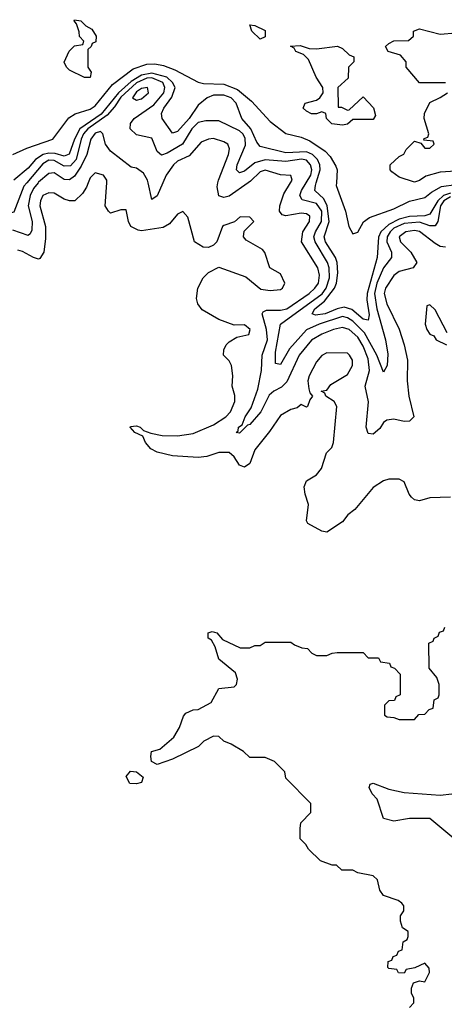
# Model space of a CAD drawing. Header units: inches. Extents: x 2348352 to 2479776, y 460422 to 613655.
# Tile 432 of 590: x 2421397 to 2423046, y 566807 to 570634. Entities that reach past the tile are written whole.
import ezdxf

# ---------------------------------------------------------------- set-up
doc = ezdxf.new("R2010")
doc.units = ezdxf.units.IN
doc.header["$MEASUREMENT"] = 0
doc.layers.add('C4526', color=7, linetype='Continuous')
doc.layers.add('C4527', color=7, linetype='Continuous')

msp = doc.modelspace()

# ---------------------------------------------------------------- linework, layer by layer
at = {"layer": 'C4526', "color": 4}
for points, elevation in [([(2421424.2, 570000), (2421413.1, 569986.9), (2421373.9, 569886.1), (2421314, 569870), (2421294.9, 569850), (2421270, 569769), (2421250, 569741.2), (2421230, 569725.2), (2421210, 569728.7), (2421198.4, 569770), (2421168.9, 569830), (2421153.8, 569853.8), (2421142.8, 569862.8), (2421110, 569871.6), (2421030, 569851.4), (2421010.7, 569850.7), (2420990, 569859.8), (2420976, 569890), (2420984.2, 569970), (2420972.6, 570000)], 68), ([(2421468.1, 570000), (2421450, 569978), (2421436.9, 569950), (2421430.2, 569910), (2421444.9, 569850), (2421444.4, 569815.6), (2421438, 569802), (2421430, 569795.1), (2421370, 569815.4)], 72), ([(2421662.7, 570000), (2421656.5, 569983.5), (2421641.1, 569958.9), (2421610.3, 569929.7), (2421590, 569929.5), (2421570, 569936.2), (2421530, 569959.6), (2421510, 569961.6), (2421486.4, 569950), (2421477, 569930), (2421474.9, 569910), (2421497.4, 569830), (2421496.7, 569783.3), (2421490.3, 569729.7), (2421474.6, 569705.4), (2421470, 569702.7), (2421450, 569709.4), (2421407.5, 569732.5), (2421390, 569738)], 76), ([(2423070, 568778), (2422990, 568775.3), (2422950, 568764), (2422930, 568768), (2422918, 568778), (2422909.3, 568789.3), (2422890, 568838), (2422870, 568848), (2422830, 568848), (2422810, 568842), (2422770, 568815.3), (2422698, 568730), (2422670.9, 568709.1), (2422650, 568682), (2422590, 568642), (2422570, 568646), (2422515.3, 568675.3), (2422510, 568686), (2422518, 568750), (2422505.2, 568790), (2422502, 568818), (2422510, 568842), (2422550, 568864.7), (2422568.7, 568890), (2422588.7, 568950), (2422608.9, 568971.1), (2422615.3, 568990), (2422628, 569130), (2422618, 569150), (2422586, 569170), (2422582, 569182), (2422568, 569190), (2422590, 569194), (2422604.7, 569215.3), (2422670, 569254.8), (2422689.2, 569290), (2422689.2, 569310), (2422677.2, 569330), (2422670, 569337.2), (2422590, 569339.3), (2422570, 569329.2), (2422550, 569304), (2422520.7, 569250), (2422516, 569230), (2422519.6, 569199.6), (2422523.6, 569183.6), (2422534, 569170), (2422523.6, 569156.4), (2422514, 569130), (2422510, 569128), (2422490, 569138), (2422474.8, 569125.2), (2422450, 569119), (2422410, 569095.3), (2422367.1, 569032.9), (2422310, 568962), (2422290.5, 568909.5), (2422270, 568894), (2422250, 568902), (2422230, 568935.3), (2422210, 568951.8), (2422170, 568951.2), (2422123.4, 568936.6), (2422090, 568931.6), (2421990, 568939.1), (2421930, 568953), (2421905.7, 568965.7), (2421885.6, 568990), (2421875.1, 569015.1), (2421844, 569030), (2421825.2, 569050), (2421827.5, 569052.5), (2421850, 569055.5), (2421864.7, 569050), (2421877.3, 569037.3), (2421906.2, 569026.2), (2421950, 569017.6), (2422010, 569016.5), (2422070, 569026), (2422150, 569059.3), (2422197.2, 569090), (2422216, 569110), (2422232.7, 569150), (2422232.9, 569172.9), (2422222, 569210), (2422224, 569250), (2422219, 569290), (2422210, 569308), (2422188.7, 569330), (2422188.9, 569351.1), (2422198, 569370), (2422210, 569382), (2422240.4, 569399.6), (2422286, 569410), (2422292.3, 569430), (2422270, 569448), (2422230, 569446), (2422170, 569468.7), (2422105.6, 569505.6), (2422089, 569530), (2422084, 569550), (2422089, 569590), (2422109.4, 569630.6), (2422130, 569651.3), (2422170, 569672), (2422274.4, 569634.4), (2422333.6, 569586.4), (2422370, 569581), (2422410, 569584.7), (2422418, 569590), (2422426, 569610), (2422410, 569646), (2422368.7, 569670), (2422349.1, 569729.1), (2422340.2, 569740.2), (2422276.4, 569776.4), (2422266, 569790), (2422268.4, 569811.6), (2422306, 569850), (2422290, 569866), (2422252.7, 569867.3), (2422231.6, 569848.4), (2422190, 569834), (2422184.7, 569830), (2422162, 569770), (2422150, 569758), (2422130, 569748.7), (2422109.2, 569749.2), (2422075.3, 569770), (2422050, 569866), (2422030, 569888), (2422010, 569878), (2421979.1, 569840.9), (2421953.7, 569826.3), (2421870, 569813.2), (2421856.5, 569816.5), (2421828.7, 569830), (2421819, 569850), (2421810, 569895.3), (2421790, 569895.3), (2421750, 569882), (2421742, 569890), (2421729.3, 569910), (2421734.6, 570000)], 76), ([(2421952.5, 570000), (2421930, 569949), (2421910, 569935.3), (2421895.8, 570000)], 72), ([(2422284.2, 570000), (2422210, 569948), (2422190, 569942.4), (2422170, 569949.5), (2422164, 569984), (2422166.6, 570000)], 72), ([(2423050.3, 569749.7), (2423030, 569752), (2423010, 569763.6), (2422950, 569810.9), (2422930, 569815.1), (2422896, 569810), (2422870.4, 569790), (2422875.8, 569770), (2422915.5, 569730), (2422939.1, 569690), (2422924.7, 569670), (2422870, 569655.8), (2422850, 569639.6), (2422817, 569590), (2422812, 569570), (2422822, 569530), (2422870, 569431), (2422890.5, 569369.5), (2422903, 569310), (2422901.6, 569230), (2422908, 569170), (2422926.8, 569090), (2422910, 569073.2), (2422890, 569072.7), (2422850, 569080.9), (2422822.8, 569077.2), (2422810, 569068.7), (2422795.2, 569044.8), (2422770, 569022.7), (2422750, 569025.2), (2422742, 569050), (2422751.3, 569148.7), (2422738.9, 569210), (2422755.1, 569270), (2422750, 569316), (2422730, 569365.1), (2422710, 569399.7), (2422676.9, 569430), (2422650, 569438), (2422614.8, 569430), (2422570, 569412.1), (2422530, 569387.8), (2422482.6, 569330), (2422434.3, 569225.7), (2422414.1, 569205.9), (2422383.8, 569190), (2422365.5, 569174.5), (2422333.7, 569110), (2422290, 569060.7), (2422282, 569058), (2422250, 569026.6), (2422238, 569030), (2422244.7, 569035.3), (2422246.6, 569050), (2422260.2, 569059.8), (2422272, 569090), (2422295.1, 569124.9), (2422321.7, 569198.3), (2422336, 569270), (2422338.3, 569330), (2422358.5, 569390), (2422355.1, 569430), (2422338.4, 569490), (2422342, 569498), (2422355.3, 569504.7), (2422410, 569504.9), (2422433.6, 569510), (2422521.3, 569570), (2422543.5, 569590), (2422556.8, 569610), (2422560.7, 569640.7), (2422555.1, 569670), (2422491.2, 569770), (2422496.9, 569810), (2422521.6, 569850), (2422523.7, 569870), (2422510, 569879.6), (2422490, 569881.3), (2422430, 569871.6), (2422415.9, 569875.9), (2422405.6, 569890), (2422406.6, 569910), (2422423.1, 569956.9), (2422448.6, 570000)], 72), ([(2423070, 569945.3), (2423044.1, 569930), (2423031.3, 569910), (2423020.7, 569850), (2423010, 569833), (2422990, 569833.1), (2422950, 569847), (2422890, 569841.4), (2422850, 569824.1), (2422835.2, 569810), (2422823.8, 569790), (2422822.8, 569770), (2422840.3, 569730), (2422841.3, 569710), (2422810, 569669.6), (2422783.5, 569610), (2422774.6, 569570), (2422783.5, 569510), (2422818, 569390), (2422826.4, 569333.6), (2422824, 569290), (2422810, 569264), (2422783.9, 569330), (2422736.2, 569416.2), (2422690, 569462.2), (2422670, 569475.5), (2422650, 569479.8), (2422559.3, 569450), (2422510, 569428.4), (2422445.2, 569354.8), (2422410, 569294), (2422390, 569298), (2422390, 569342), (2422409.8, 569450.2), (2422571.3, 569568.7), (2422587.1, 569590), (2422599.4, 569630), (2422598.5, 569670), (2422592.7, 569690), (2422544.2, 569770), (2422539.3, 569790), (2422545.3, 569810), (2422568.9, 569850), (2422569.8, 569890), (2422550, 569919.3), (2422494.3, 569934.3), (2422484.2, 569950), (2422491, 569970), (2422509.3, 570000)], 68), ([(2423070, 569960.3), (2423042.3, 569950), (2423020.7, 569930), (2422990, 569877.6), (2422970, 569872.2), (2422910, 569868.7), (2422870, 569858.8), (2422830, 569837.9), (2422799.7, 569810), (2422790, 569789), (2422784.5, 569710), (2422746.7, 569570), (2422745.1, 569545.1), (2422753.5, 569486.5), (2422750, 569466), (2422730, 569469.7), (2422686.9, 569506.9), (2422656.9, 569516.9), (2422629.3, 569510.7), (2422582.8, 569490), (2422544.9, 569484.9), (2422533.2, 569490), (2422543.5, 569510), (2422580.5, 569539.5), (2422619.8, 569590), (2422627.4, 569610), (2422632.4, 569650), (2422629.8, 569689.8), (2422623.1, 569710), (2422584.1, 569770), (2422579.8, 569790), (2422598.1, 569850), (2422590.4, 569910.4), (2422577.4, 569937.4), (2422543.5, 569970), (2422545, 569990), (2422548.2, 570000)], 64), ([(2422627, 570000), (2422626.4, 569990), (2422662.4, 569890), (2422675.1, 569830), (2422690, 569802), (2422710, 569808), (2422731.6, 569848.4), (2422754.9, 569865.1), (2422850, 569899.4), (2422910, 569928.1), (2422970, 569942.4), (2422996.1, 569963.9), (2423035, 569985), (2423090, 569993.1)], 56), ([(2423056.4, 569416.4), (2423010, 569506), (2422990, 569526), (2422978, 569522), (2422972, 569450), (2422978, 569430), (2422990, 569412), (2423004.7, 569404.7), (2423014, 569390), (2423054, 569370)], 76), ([(2422910, 566794), (2422927.3, 566812.7), (2422928, 566830), (2422918, 566850), (2422918, 566870), (2422926, 566890), (2422950, 566898), (2422970, 566894), (2422988, 566930), (2422987.3, 566947.3), (2422970, 566966), (2422931.6, 566948.4), (2422898, 566942), (2422890, 566928), (2422868.4, 566928.4), (2422862, 566942), (2422830, 566946), (2422826, 566950), (2422827.3, 566972.7), (2422842, 566978), (2422847.3, 566992.7), (2422862, 566998), (2422867.3, 567012.7), (2422882, 567018), (2422886, 567050), (2422902, 567058), (2422906, 567070), (2422906, 567090), (2422884, 567104), (2422875.3, 567130), (2422875.3, 567150), (2422888, 567170), (2422888, 567190), (2422880.4, 567200.4), (2422866, 567210), (2422809.2, 567229.2), (2422795.3, 567250), (2422786, 567290), (2422770, 567306), (2422710, 567318), (2422690, 567328), (2422648.4, 567328.4), (2422627.3, 567347.3), (2422610, 567348), (2422564.7, 567364.7), (2422518, 567410), (2422508.4, 567428.4), (2422486, 567450), (2422486, 567490), (2422488.4, 567511.6), (2422527.3, 567552.7), (2422527.3, 567587.3), (2422430, 567686), (2422426, 567710), (2422386, 567750), (2422350, 567766), (2422290, 567766), (2422266, 567790), (2422218, 567818), (2422189, 567829), (2422170, 567848), (2422150, 567848.7), (2422112, 567830), (2422090.9, 567809.1), (2421990, 567759), (2421930, 567739), (2421909.2, 567750), (2421906, 567770), (2421909.2, 567790), (2421941.2, 567798.8), (2421994.8, 567845.2), (2422017.5, 567882.5), (2422033.2, 567926.8), (2422042, 567938), (2422070, 567951.3), (2422090, 567952), (2422140.4, 567979.6), (2422170, 568034), (2422230, 568041), (2422239, 568050), (2422242.7, 568070), (2422235.3, 568095.3), (2422170, 568148.7), (2422156.4, 568196.4), (2422142, 568222), (2422129, 568230), (2422128.7, 568250), (2422144.7, 568255.3), (2422162, 568250), (2422184.7, 568224.7), (2422252.7, 568192.7), (2422290, 568192), (2422310, 568202), (2422330, 568202), (2422350, 568214), (2422450, 568214), (2422463.6, 568203.6), (2422492.7, 568192.7), (2422514, 568190), (2422531.6, 568171.6), (2422550, 568162), (2422590, 568162), (2422610, 568172), (2422630, 568174), (2422730, 568174), (2422750, 568154), (2422790, 568154), (2422798, 568138), (2422832.7, 568132.7), (2422838, 568118), (2422852.7, 568112.7), (2422874, 568090), (2422874, 568010), (2422858, 568002), (2422852.7, 567987.3), (2422830, 567986), (2422814, 567970), (2422814, 567930), (2422823.6, 567923.6), (2422850, 567922), (2422870, 567914), (2422930, 567914), (2422947.3, 567932.7), (2422970, 567934), (2422987.3, 567952.7), (2423002, 567958), (2423006, 567990), (2423022, 567998), (2423026, 568010), (2423026, 568050), (2423016.4, 568076.4), (2422987.3, 568112.7), (2422986, 568210), (2423002, 568218), (2423006, 568230), (2423022, 568238), (2423027.3, 568252.7), (2423042, 568258), (2423047.3, 568272.7)], 76), ([(2423090, 567445.2), (2422990, 567528.7), (2422911.1, 567528.9), (2422850, 567519), (2422810, 567528.7), (2422784.7, 567604.7), (2422765.1, 567625.1), (2422754, 567650), (2422758, 567662), (2422770, 567666), (2422830, 567643), (2422890, 567630.5), (2423030, 567619.1), (2423074.8, 567625.2)], 72)]:
    msp.add_lwpolyline(points, dxfattribs=dict(at, elevation=elevation))
at = {"layer": 'C4526', "color": 4, "elevation": 76}
msp.add_lwpolyline([(2421850, 567663.7), (2421825.1, 567665.1), (2421810, 567692), (2421827.3, 567712.7), (2421850.4, 567710.4), (2421876, 567690), (2421870, 567669.2)], close=True, dxfattribs=at)
at = {"layer": 'C4527', "color": 4}
for points, elevation in [([(2421670, 570408.7), (2421648.9, 570408.9), (2421590, 570438), (2421578, 570450), (2421568.9, 570468.9), (2421588.9, 570511.1), (2421610, 570532), (2421642, 570538), (2421646, 570550), (2421628.4, 570568.4), (2421627.3, 570587.3), (2421618, 570618), (2421608, 570630), (2421610, 570634), (2421634, 570630), (2421654, 570610), (2421676.9, 570596.9), (2421694, 570570), (2421692.7, 570547.3), (2421678, 570542), (2421674, 570530), (2421662, 570518), (2421662, 570450), (2421674, 570430)], 52), ([(2422330, 570558), (2422298, 570590), (2422290, 570614), (2422310, 570612), (2422350, 570592), (2422350, 570568)], 52), ([(2422550, 570520.7), (2422631.1, 570531.1), (2422650, 570522), (2422676.9, 570496.9), (2422694, 570490), (2422694, 570470), (2422674, 570450), (2422672.7, 570407.3), (2422632, 570370), (2422634, 570294), (2422646, 570294), (2422670, 570282), (2422676.4, 570283.6), (2422730, 570334), (2422770.9, 570290.9), (2422778, 570262), (2422770, 570246), (2422690, 570246), (2422670, 570228), (2422650, 570224), (2422609.3, 570229.3), (2422588, 570250), (2422586, 570270), (2422570, 570275.3), (2422550, 570268), (2422530, 570268.7), (2422510, 570278), (2422498, 570290), (2422506, 570310), (2422550, 570321), (2422562, 570330), (2422575.3, 570350), (2422574, 570370), (2422548.7, 570410), (2422518.9, 570478.9), (2422498.6, 570498.6), (2422469, 570510), (2422463.1, 570523.1), (2422449, 570531), (2422486, 570534), (2422521.4, 570521.4)], 52), ([(2421892.7, 570370), (2421870, 570366.6), (2421850, 570353.7), (2421834.8, 570330), (2421850, 570321.6), (2421870, 570326.7), (2421897, 570350)], 72)]:
    msp.add_lwpolyline(points, close=True, dxfattribs=dict(at, elevation=elevation))
for points, elevation in [([(2423050, 570388), (2422949.1, 570389.1), (2422898, 570450), (2422898, 570470), (2422876, 570496), (2422828, 570510), (2422818, 570530), (2422830, 570542), (2422850, 570551.3), (2422907.3, 570552.7), (2422926, 570570), (2422926, 570590), (2422950, 570598), (2423030, 570578), (2423090, 570582.8)], 52), ([(2421370, 570109.8), (2421424.8, 570135.2), (2421526, 570170), (2421587.5, 570252.5), (2421611.8, 570268.2), (2421670, 570286.5), (2421690, 570299.3), (2421757.3, 570382.7), (2421837.1, 570442.9), (2421890, 570461.5), (2421921.9, 570461.9), (2421955.8, 570455.8), (2421999.6, 570439.6), (2422090, 570390.8), (2422110, 570385.8), (2422190, 570383), (2422243.1, 570363.1), (2422296.9, 570316.9), (2422370, 570238.7), (2422430, 570191.5), (2422490, 570176.8), (2422523.2, 570163.2), (2422583, 570123), (2422602.7, 570102.7), (2422624.9, 570064.9), (2422629.8, 570050), (2422627, 570000)], 56), ([(2422548.2, 570000), (2422563.7, 570050), (2422562, 570070), (2422553.9, 570090), (2422533.3, 570110), (2422510, 570120.2), (2422430, 570117), (2422330, 570140.5), (2422317.8, 570157.8), (2422294.8, 570210), (2422258.9, 570250), (2422237, 570310), (2422217.4, 570330), (2422190, 570340.2), (2422150, 570340.2), (2422124.2, 570330), (2422090, 570301.3), (2422054.4, 570250), (2422010, 570199.5), (2421990, 570192.7), (2421949.6, 570250), (2421948, 570270), (2421956.4, 570290), (2421987.8, 570332.2), (2422000.3, 570370), (2421990.7, 570390), (2421967.6, 570410), (2421910, 570425.7), (2421870, 570418.7), (2421830, 570393.2), (2421780.4, 570350), (2421713.1, 570266.9), (2421630.9, 570210), (2421609.4, 570170), (2421589.2, 570110.8), (2421570, 570103.8), (2421534.4, 570114.4), (2421510, 570115.3), (2421487.6, 570110), (2421457.6, 570090), (2421430, 570056.4), (2421373.7, 570010)], 64), ([(2422509.3, 570000), (2422527.7, 570030), (2422530.7, 570050), (2422526.6, 570070), (2422510, 570088), (2422491.4, 570091.4), (2422430, 570082.8), (2422350, 570089.8), (2422310, 570078), (2422270, 570045.1), (2422250, 570038.4), (2422238.4, 570050), (2422241.1, 570070), (2422274.1, 570145.9), (2422272.9, 570172.9), (2422263.5, 570190), (2422250, 570201.7), (2422170, 570240.7), (2422119.5, 570240.5), (2422090, 570234), (2422065.8, 570210), (2422029.4, 570150.6), (2421970, 570115.4), (2421947.5, 570107.5), (2421930, 570121.2), (2421910, 570173.2), (2421850, 570186), (2421826, 570210), (2421827, 570230), (2421840.7, 570250), (2421917.5, 570302.5), (2421956.1, 570350), (2421960.9, 570370), (2421953.1, 570390), (2421910, 570407.6), (2421890, 570406.1), (2421850, 570389.2), (2421790, 570332.8), (2421765.1, 570294.9), (2421736.9, 570263.1), (2421661, 570210), (2421644.1, 570190), (2421635.9, 570170), (2421615.5, 570090), (2421593.9, 570066.1), (2421570, 570064.5), (2421530, 570087.1), (2421510, 570087.8), (2421486.7, 570073.3), (2421424.2, 570000)], 68), ([(2423090, 570045.2), (2423030, 570041.2), (2422974, 570026), (2422950, 570009.2), (2422930, 570002), (2422870, 570022), (2422842, 570042), (2422835.3, 570050), (2422835.3, 570070), (2422870, 570102), (2422888.4, 570111.6), (2422898, 570130), (2422930, 570162), (2422954, 570154), (2422970, 570134), (2422990, 570134), (2423006, 570150), (2423002, 570162), (2422966, 570166), (2422967.3, 570172.7), (2422982, 570178), (2422986, 570190), (2422968, 570250), (2422968.7, 570270), (2422990, 570312), (2423030, 570331.3), (2423058, 570350)], 52), ([(2421895.8, 570000), (2421893.6, 570010), (2421877.1, 570037.1), (2421850, 570057.2), (2421830, 570061.2), (2421750, 570122.7), (2421729.4, 570150), (2421719.3, 570190), (2421710, 570199.3), (2421690, 570192.8), (2421673.4, 570170), (2421657.7, 570110), (2421635.8, 570064.2), (2421610, 570025.6), (2421590, 570011.3), (2421570, 570012.8), (2421530, 570038.7), (2421510, 570036.3), (2421470, 570002.3), (2421468.1, 570000)], 72), ([(2422166.6, 570000), (2422168.2, 570010), (2422207.6, 570110), (2422211.5, 570131.5), (2422205.2, 570150), (2422190, 570159.5), (2422150, 570171.6), (2422130, 570169.6), (2422102, 570158), (2422055.2, 570104.8), (2422010, 570084.2), (2421994.4, 570070), (2421965.7, 570030), (2421952.5, 570000)], 72), ([(2422448.6, 570000), (2422454.5, 570010), (2422450, 570028), (2422410, 570031.5), (2422350, 570049.6), (2422330, 570042), (2422293.5, 570006.5), (2422284.2, 570000)], 72), ([(2421734.6, 570000), (2421735.1, 570010), (2421722, 570030), (2421690, 570039.3), (2421670, 570019), (2421662.7, 570000)], 76)]:
    msp.add_lwpolyline(points, dxfattribs=dict(at, elevation=elevation))

doc.saveas('drawing.dxf')
